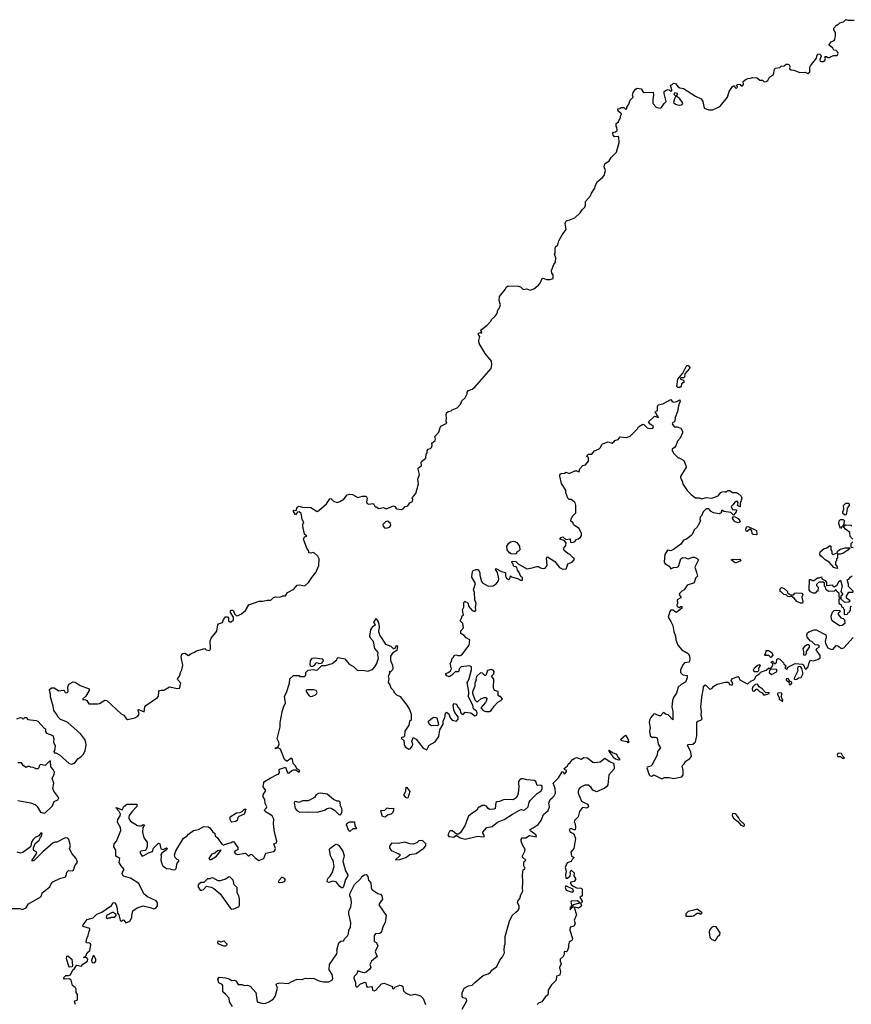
# Model space of a CAD drawing. Extents: x 2219101 to 2444320, y 201258 to 358766.
# Tile 257 of 349: x 2393365 to 2402534, y 230718 to 241568. Entities that reach past the tile are written whole.
import ezdxf

# ---------------------------------------------------------------- set-up
doc = ezdxf.new("R2010")
doc.units = 0

msp = doc.modelspace()

# ---------------------------------------------------------------- linework, layer by layer
at = {"layer": '0CON10XD'}
for points in [[(2397697, 236303), (2397732, 236348), (2397761, 236455), (2397754, 236505), (2397772, 236555), (2397757, 236613), (2397760, 236625), (2397796, 236654), (2397792, 236688), (2397798, 236702), (2397842, 236735), (2397848, 236782), (2397858, 236795), (2397858, 236815), (2397868, 236835), (2397895, 236842), (2397907, 236853), (2397912, 236875), (2397908, 236902), (2397945, 236930), (2397950, 236945), (2397942, 236975), (2397987, 237023), (2398000, 237075), (2398015, 237092), (2398075, 237120), (2398067, 237145), (2398072, 237175), (2398067, 237215), (2398070, 237235), (2398088, 237252), (2398122, 237258), (2398135, 237270), (2398188, 237292), (2398225, 237330), (2398241, 237369), (2398275, 237400), (2398298, 237445), (2398300, 237465), (2398315, 237480), (2398355, 237497), (2398385, 237519), (2398563, 237725), (2398570, 237765), (2398566, 237805), (2398499, 237889), (2398431, 238001), (2398426, 238034), (2398438, 238078), (2398422, 238095), (2398423, 238115), (2398445, 238120), (2398458, 238112), (2398460, 238125), (2398451, 238141), (2398457, 238155), (2398519, 238201), (2398558, 238245), (2398568, 238265), (2398605, 238298), (2398621, 238319), (2398632, 238345), (2398635, 238370), (2398652, 238385), (2398668, 238425), (2398650, 238475), (2398655, 238518), (2398716, 238594), (2398734, 238625), (2398752, 238635), (2398865, 238630), (2398885, 238624), (2398915, 238596), (2398955, 238601), (2398995, 238588), (2399035, 238602), (2399086, 238644), (2399104, 238666), (2399125, 238717), (2399135, 238719), (2399175, 238704), (2399215, 238703), (2399246, 238714), (2399247, 238755), (2399234, 238774), (2399228, 238805), (2399255, 238870), (2399273, 238895), (2399278, 238945), (2399262, 238985), (2399268, 238995), (2399268, 239045), (2399273, 239065), (2399300, 239085), (2399310, 239130), (2399345, 239198), (2399367, 239225), (2399389, 239255), (2399381, 239321), (2399387, 239343), (2399396, 239354), (2399429, 239361), (2399485, 239386), (2399545, 239440), (2399566, 239474), (2399595, 239502), (2399602, 239525), (2399604, 239566), (2399660, 239625), (2399670, 239655), (2399705, 239710), (2399714, 239745), (2399736, 239785), (2399786, 239824), (2399808, 239852), (2399824, 239905), (2399811, 239945), (2399815, 239978), (2399866, 240014), (2399885, 240050), (2399944, 240106), (2399973, 240215), (2399972, 240272), (2399965, 240280), (2399923, 240275), (2399909, 240295), (2399904, 240316), (2399913, 240327), (2399935, 240330), (2399952, 240348), (2399950, 240385), (2399940, 240395), (2399942, 240425), (2399968, 240442), (2399982, 240478), (2399990, 240485), (2399990, 240505), (2400000, 240525), (2400000, 240535), (2399985, 240540), (2399965, 240560), (2399960, 240585), (2399985, 240590), (2399995, 240600), (2400025, 240600), (2400045, 240580), (2400060, 240585), (2400060, 240605), (2400080, 240635), (2400095, 240680), (2400130, 240715), (2400122, 240735), (2400128, 240765), (2400155, 240802), (2400173, 240813), (2400216, 240806), (2400244, 240764), (2400348, 240768), (2400354, 240735), (2400344, 240684), (2400347, 240645), (2400382, 240602), (2400426, 240594), (2400440, 240600), (2400470, 240645), (2400492, 240665), (2400470, 240755), (2400472, 240775), (2400484, 240786), (2400515, 240797), (2400526, 240796), (2400545, 240780), (2400555, 240782), (2400556, 240795), (2400540, 240845), (2400558, 240852), (2400573, 240867), (2400595, 240866), (2400625, 240828), (2400645, 240818), (2400685, 240810), (2400816, 240726), (2400877, 240697), (2400896, 240665), (2400912, 240592), (2400964, 240574), (2400985, 240574), (2401005, 240576), (2401068, 240602), (2401092, 240618), (2401168, 240712), (2401189, 240775), (2401225, 240832), (2401235, 240840), (2401248, 240838), (2401250, 240825), (2401265, 240810), (2401278, 240825), (2401270, 240845), (2401278, 240852), (2401305, 240857), (2401319, 240839), (2401335, 240840), (2401344, 240855), (2401343, 240885), (2401362, 240905), (2401395, 240920), (2401423, 240923), (2401445, 240932), (2401495, 240928), (2401525, 240900), (2401555, 240900), (2401574, 240884), (2401595, 240887), (2401613, 240897), (2401632, 240935), (2401676, 240965), (2401688, 241022), (2401700, 241035), (2401745, 241040), (2401760, 241055), (2401795, 241060), (2401815, 241078), (2401835, 241078), (2401849, 241069), (2401858, 241055), (2401853, 241025), (2401870, 241015), (2401902, 241012), (2401965, 240984), (2402025, 240988), (2402055, 240973), (2402076, 240994), (2402078, 241045), (2402085, 241060), (2402150, 241145), (2402153, 241167), (2402165, 241190), (2402187, 241187), (2402197, 241177), (2402200, 241165), (2402186, 241125), (2402192, 241112), (2402206, 241106), (2402225, 241107), (2402243, 241117), (2402249, 241139), (2402242, 241158), (2402248, 241162), (2402262, 241162), (2402275, 241150), (2402295, 241150), (2402305, 241160), (2402338, 241172), (2402377, 241173), (2402388, 241195), (2402380, 241215), (2402367, 241227), (2402342, 241232), (2402330, 241255), (2402290, 241285), (2402290, 241295), (2402310, 241315), (2402310, 241325), (2402345, 241340), (2402352, 241348), (2402360, 241395), (2402358, 241425), (2402342, 241455), (2402342, 241475), (2402375, 241510), (2402385, 241510), (2402408, 241532), (2402447, 241543), (2402475, 241568), (2402495, 241562), (2402565, 241563)], [(2400645, 240626), (2400665, 240631), (2400676, 240645), (2400673, 240655), (2400645, 240694), (2400607, 240725), (2400617, 240745), (2400616, 240755), (2400587, 240763), (2400581, 240755), (2400582, 240745), (2400600, 240725), (2400584, 240695), (2400572, 240655), (2400595, 240637), (2400619, 240629), (2400645, 240626)], [(2400623, 237513), (2400611, 237525), (2400622, 237605), (2400677, 237673), (2400714, 237745), (2400725, 237758), (2400735, 237758), (2400752, 237735), (2400750, 237725), (2400700, 237665), (2400695, 237630), (2400685, 237620), (2400655, 237620), (2400650, 237615), (2400650, 237605), (2400678, 237598), (2400688, 237588), (2400690, 237575), (2400662, 237555), (2400657, 237525), (2400645, 237514), (2400623, 237513)], [(2396510, 234335), (2396520, 234345), (2396520, 234375), (2396545, 234400), (2396605, 234408), (2396635, 234400), (2396647, 234403), (2396695, 234450), (2396735, 234452), (2396810, 234475), (2396860, 234515), (2396865, 234530), (2396875, 234538), (2396951, 234525), (2396996, 234465), (2397045, 234440), (2397085, 234400), (2397165, 234398), (2397205, 234388), (2397255, 234409), (2397281, 234435), (2397304, 234475), (2397321, 234535), (2397315, 234565), (2397317, 234595), (2397279, 234639), (2397267, 234715), (2397233, 234753), (2397226, 234775), (2397238, 234845), (2397260, 234880), (2397288, 234902), (2397271, 234925), (2397295, 234970), (2397320, 234925), (2397327, 234873), (2397322, 234825), (2397335, 234782), (2397397, 234687), (2397458, 234665), (2397485, 234636), (2397506, 234644), (2397515, 234667), (2397525, 234672), (2397529, 234665), (2397523, 234615), (2397475, 234589), (2397455, 234555), (2397454, 234505), (2397474, 234456), (2397478, 234415), (2397475, 234402), (2397455, 234380), (2397440, 234385), (2397447, 234367), (2397426, 234335), (2397434, 234304), (2397427, 234265), (2397447, 234237), (2397456, 234205), (2397486, 234175), (2397495, 234154), (2397518, 234128), (2397560, 234110), (2397635, 234013), (2397664, 233965), (2397680, 233915), (2397682, 233848), (2397664, 233835), (2397656, 233795), (2397613, 233727), (2397606, 233674), (2397595, 233661), (2397575, 233657), (2397575, 233645), (2397600, 233630), (2397605, 233580), (2397614, 233555), (2397655, 233530), (2397672, 233535), (2397697, 233565), (2397700, 233585), (2397690, 233615), (2397702, 233658), (2397738, 233638), (2397815, 233539), (2397855, 233522), (2397878, 233572), (2397945, 233611), (2397985, 233669), (2397998, 233742), (2398034, 233805), (2398035, 233840), (2398052, 233875), (2398060, 233925), (2398072, 233938), (2398095, 233920), (2398110, 233875), (2398135, 233849), (2398182, 233838), (2398201, 233859), (2398199, 233885), (2398164, 233935), (2398153, 233963), (2398143, 234015), (2398155, 234032), (2398182, 234025), (2398194, 233994), (2398222, 233962), (2398224, 233935), (2398235, 233918), (2398255, 233912), (2398275, 233938), (2398339, 233929), (2398385, 233897), (2398407, 233905), (2398410, 233925), (2398404, 233944), (2398368, 233975), (2398362, 234015), (2398310, 234115), (2398318, 234135), (2398318, 234165), (2398300, 234265), (2398318, 234292), (2398347, 234405), (2398347, 234437), (2398325, 234448), (2398233, 234437), (2398212, 234415), (2398205, 234380), (2398168, 234382), (2398130, 234345), (2398102, 234328), (2398075, 234338), (2398062, 234355), (2398062, 234365), (2398095, 234378), (2398116, 234394), (2398127, 234413), (2398110, 234475), (2398130, 234505), (2398130, 234525), (2398148, 234542), (2398155, 234560), (2398175, 234570), (2398201, 234561), (2398225, 234560), (2398240, 234570), (2398320, 234675), (2398328, 234735), (2398287, 234755), (2398265, 234783), (2398230, 234805), (2398228, 234815), (2398230, 234835), (2398260, 234865), (2398250, 234915), (2398222, 234945), (2398237, 234973), (2398242, 234998), (2398260, 235005), (2398248, 235065), (2398262, 235095), (2398263, 235147), (2398275, 235160), (2398282, 235152), (2398295, 235150), (2398310, 235135), (2398312, 235105), (2398355, 235058), (2398385, 235048), (2398395, 235060), (2398391, 235095), (2398399, 235135), (2398383, 235175), (2398381, 235255), (2398367, 235285), (2398390, 235355), (2398352, 235425), (2398353, 235465), (2398362, 235495), (2398395, 235511), (2398419, 235509), (2398438, 235475), (2398439, 235445), (2398456, 235376), (2398472, 235358), (2398535, 235326), (2398585, 235330), (2398620, 235350), (2398646, 235384), (2398648, 235405), (2398633, 235475), (2398620, 235500), (2398610, 235505), (2398615, 235520), (2398678, 235488), (2398720, 235475), (2398722, 235435), (2398732, 235415), (2398755, 235398), (2398768, 235405), (2398775, 235440), (2398788, 235428), (2398855, 235410), (2398885, 235390), (2398905, 235390), (2398910, 235395), (2398908, 235418), (2398892, 235432), (2398870, 235485), (2398852, 235502), (2398845, 235530), (2398835, 235540), (2398813, 235543), (2398802, 235575), (2398792, 235585), (2398790, 235595), (2398795, 235600), (2398837, 235597), (2398862, 235572), (2398957, 235517), (2399015, 235526), (2399065, 235544), (2399085, 235541), (2399106, 235526), (2399135, 235520), (2399160, 235525), (2399182, 235555), (2399173, 235637), (2399185, 235648), (2399266, 235596), (2399315, 235532), (2399355, 235514), (2399390, 235515), (2399403, 235545), (2399407, 235573), (2399455, 235590), (2399480, 235615), (2399480, 235635), (2399462, 235642), (2399430, 235675), (2399407, 235687), (2399370, 235720), (2399362, 235732), (2399364, 235745), (2399386, 235774), (2399392, 235802), (2399369, 235829), (2399322, 235842), (2399335, 235860), (2399355, 235868), (2399388, 235838), (2399435, 235848), (2399439, 235809), (2399465, 235806), (2399485, 235817), (2399505, 235841), (2399524, 235846), (2399548, 235865), (2399559, 235885), (2399560, 235905), (2399535, 235962), (2399482, 235995), (2399472, 236005), (2399465, 236030), (2399455, 236030), (2399441, 236041), (2399445, 236068), (2399465, 236100), (2399497, 236133), (2399498, 236215), (2399490, 236245), (2399480, 236255), (2399445, 236280), (2399425, 236282), (2399410, 236295), (2399388, 236355), (2399387, 236385), (2399338, 236458), (2399319, 236539), (2399322, 236555), (2399334, 236566), (2399371, 236569), (2399390, 236580), (2399425, 236568), (2399485, 236597), (2399505, 236597), (2399528, 236588), (2399535, 236580), (2399532, 236592), (2399540, 236620), (2399573, 236657), (2399605, 236662), (2399636, 236704), (2399638, 236738), (2399618, 236755), (2399625, 236772), (2399635, 236780), (2399675, 236780), (2399702, 236815), (2399755, 236838), (2399768, 236852), (2399783, 236887), (2399792, 236895), (2399855, 236916), (2399897, 236903), (2399919, 236921), (2399928, 236932), (2399965, 236942), (2399985, 236970), (2400055, 236963), (2400095, 236977), (2400175, 237060), (2400188, 237082), (2400235, 237110), (2400245, 237108), (2400285, 237072), (2400315, 237062), (2400345, 237066), (2400354, 237085), (2400312, 237115), (2400298, 237135), (2400355, 237193), (2400365, 237197), (2400410, 237185), (2400372, 237245), (2400398, 237262), (2400396, 237305), (2400405, 237323), (2400455, 237333), (2400545, 237382), (2400560, 237360), (2400575, 237354), (2400611, 237359), (2400645, 237380), (2400648, 237365), (2400627, 237313), (2400619, 237251), (2400593, 237185), (2400590, 237145), (2400578, 237132), (2400565, 237130), (2400560, 237115), (2400582, 237082), (2400615, 237082), (2400656, 237066), (2400672, 237035), (2400673, 237015), (2400647, 236955), (2400618, 236925), (2400599, 236871), (2400586, 236854), (2400560, 236835), (2400560, 236815), (2400570, 236805), (2400570, 236795), (2400625, 236740), (2400635, 236740), (2400689, 236709), (2400708, 236655), (2400712, 236635), (2400652, 236535), (2400650, 236520), (2400666, 236495), (2400682, 236445), (2400725, 236381), (2400769, 236335), (2400815, 236300), (2400855, 236298), (2400885, 236287), (2400935, 236301), (2400995, 236294), (2401065, 236322), (2401095, 236357), (2401112, 236365), (2401145, 236370), (2401155, 236360), (2401172, 236378), (2401195, 236378), (2401225, 236358), (2401265, 236358), (2401285, 236348), (2401318, 236318), (2401326, 236296), (2401308, 236235), (2401310, 236205), (2401305, 236200), (2401280, 236215), (2401288, 236245), (2401275, 236261), (2401253, 236255), (2401229, 236221), (2401210, 236205), (2401225, 236170), (2401243, 236167), (2401255, 236172), (2401267, 236167), (2401266, 236144), (2401235, 236108), (2401205, 236136), (2401128, 236148), (2401115, 236160), (2401102, 236158), (2401100, 236135), (2401077, 236123), (2401015, 236134), (2400990, 236150), (2400965, 236178), (2400935, 236178), (2400902, 236145), (2400881, 236099), (2400867, 236085), (2400863, 236057), (2400870, 236045), (2400845, 235998), (2400836, 235974), (2400803, 235945), (2400779, 235895), (2400767, 235883), (2400717, 235843), (2400685, 235831), (2400655, 235790), (2400575, 235730), (2400545, 235716), (2400508, 235722), (2400479, 235675), (2400469, 235595), (2400479, 235575), (2400526, 235545), (2400545, 235516), (2400575, 235531), (2400615, 235534), (2400628, 235542), (2400654, 235626), (2400675, 235641), (2400705, 235638), (2400735, 235625), (2400785, 235646), (2400805, 235646), (2400835, 235632), (2400848, 235615), (2400808, 235535), (2400829, 235479), (2400837, 235435), (2400817, 235413), (2400806, 235374), (2400795, 235360), (2400724, 235335), (2400693, 235285), (2400665, 235269), (2400640, 235245), (2400637, 235235), (2400654, 235205), (2400653, 235197), (2400613, 235175), (2400616, 235136)], [(2393335, 233862), (2393375, 233878), (2393390, 233875), (2393405, 233860), (2393423, 233877), (2393435, 233878), (2393455, 233858), (2393546, 233846), (2393565, 233838), (2393635, 233760), (2393650, 233755), (2393650, 233725), (2393660, 233705), (2393729, 233679), (2393742, 233645), (2393738, 233605), (2393758, 233565), (2393750, 233515), (2393743, 233505), (2393745, 233490), (2393765, 233490), (2393805, 233467), (2393911, 233371), (2393935, 233365), (2393958, 233372), (2393977, 233383), (2394005, 233424), (2394042, 233448), (2394067, 233473), (2394086, 233515), (2394098, 233575), (2394095, 233602), (2394084, 233635), (2394040, 233695), (2393895, 233822), (2393875, 233836), (2393816, 233856), (2393787, 233887), (2393775, 233912), (2393741, 233955), (2393734, 234004), (2393704, 234105), (2393706, 234135), (2393692, 234175), (2393694, 234186), (2393715, 234204), (2393746, 234206), (2393795, 234174), (2393845, 234181), (2393856, 234176), (2393866, 234155), (2393885, 234151), (2393898, 234165), (2393897, 234213), (2393903, 234235), (2393915, 234250), (2393955, 234270), (2393975, 234268), (2394032, 234232), (2394130, 234195), (2394131, 234175), (2394093, 234115), (2394060, 234085), (2394063, 234073), (2394085, 234078), (2394105, 234066), (2394128, 234028), (2394225, 234029), (2394245, 234034), (2394305, 234070), (2394325, 234067), (2394485, 233919), (2394515, 233904), (2394538, 233868), (2394555, 233857), (2394634, 233876), (2394668, 233892), (2394682, 233915), (2394670, 233955), (2394673, 233967), (2394713, 233953), (2394738, 233942), (2394744, 233995), (2394755, 234010), (2394885, 234097), (2394896, 234115), (2394898, 234165), (2394907, 234175), (2394925, 234181), (2394955, 234179), (2395015, 234218), (2395105, 234199), (2395128, 234202), (2395140, 234255), (2395108, 234295), (2395106, 234305), (2395126, 234335), (2395137, 234375), (2395154, 234405), (2395164, 234455), (2395146, 234545), (2395153, 234575), (2395165, 234584), (2395185, 234587), (2395225, 234560), (2395255, 234584), (2395285, 234594), (2395315, 234613), (2395405, 234640), (2395420, 234625), (2395454, 234616), (2395460, 234620), (2395469, 234635), (2395466, 234724), (2395477, 234753), (2395540, 234830), (2395549, 234901), (2395558, 234912), (2395602, 234925), (2395612, 234958), (2395634, 234986), (2395655, 234987), (2395668, 234972), (2395669, 234945), (2395682, 234932), (2395697, 234933), (2395721, 234955), (2395722, 234985), (2395690, 235035), (2395690, 235055), (2395698, 235062), (2395715, 235062), (2395722, 235055), (2395735, 235020), (2395755, 235000), (2395775, 235002), (2395811, 235019), (2395855, 235057), (2395890, 235120), (2396005, 235161), (2396045, 235159), (2396095, 235173), (2396135, 235171), (2396165, 235201), (2396185, 235209), (2396235, 235204), (2396265, 235220), (2396295, 235220), (2396318, 235255), (2396388, 235292), (2396425, 235336), (2396445, 235342), (2396509, 235331), (2396548, 235365), (2396585, 235422), (2396631, 235475), (2396663, 235555), (2396667, 235625), (2396652, 235655), (2396615, 235688), (2396595, 235698), (2396575, 235690), (2396553, 235693), (2396552, 235712), (2396532, 235745), (2396496, 235845), (2396505, 235870), (2396530, 235875), (2396505, 235900), (2396486, 235985), (2396488, 236012), (2396498, 236025), (2396478, 236065), (2396469, 236125), (2396445, 236143), (2396428, 236142), (2396405, 236110), (2396380, 236155), (2396388, 236162), (2396415, 236160), (2396426, 236195), (2396445, 236206), (2396485, 236196), (2396574, 236194), (2396645, 236150), (2396665, 236160), (2396747, 236233), (2396785, 236289), (2396795, 236290), (2396825, 236263), (2396865, 236248), (2396895, 236258), (2396938, 236285), (2396975, 236332), (2397005, 236340), (2397035, 236334), (2397095, 236303), (2397145, 236317), (2397185, 236316), (2397196, 236296), (2397187, 236255), (2397196, 236235), (2397215, 236228), (2397257, 236237), (2397269, 236229), (2397285, 236200), (2397295, 236200), (2397325, 236180), (2397375, 236192), (2397405, 236178), (2397485, 236212), (2397503, 236203), (2397515, 236182), (2397525, 236178), (2397575, 236172), (2397595, 236180), (2397615, 236204), (2397645, 236210), (2397665, 236243), (2397695, 236260), (2397698, 236285), (2397692, 236295), (2397697, 236303)], [(2402465, 236108), (2402440, 236125), (2402440, 236145), (2402452, 236175), (2402448, 236215), (2402475, 236240), (2402505, 236240), (2402510, 236215), (2402490, 236185), (2402482, 236125), (2402475, 236110), (2402465, 236108)], [(2401285, 236023), (2401255, 236036), (2401229, 236065), (2401223, 236075), (2401235, 236093), (2401255, 236090), (2401285, 236070), (2401306, 236046), (2401308, 236035), (2401285, 236023)], [(2397405, 235964), (2397444, 235976), (2397456, 235995), (2397453, 236015), (2397425, 236042), (2397400, 236035), (2397370, 236005), (2397372, 235985), (2397389, 235969), (2397405, 235964)], [(2401485, 235890), (2401451, 235895), (2401442, 235905), (2401436, 235936), (2401415, 235952), (2401385, 235928), (2401375, 235930), (2401371, 235955), (2401378, 235975), (2401387, 235983), (2401405, 235980), (2401488, 235938), (2401494, 235896), (2401485, 235890)], [(2402415, 235960), (2402398, 236015), (2402402, 236045), (2402415, 236060), (2402445, 236060), (2402460, 236045), (2402450, 236025), (2402450, 236005), (2402415, 235960)], [(2402550, 235845), (2402523, 235873), (2402518, 235918), (2402470, 235955), (2402450, 235975), (2402450, 235985), (2402475, 236000), (2402527, 235997), (2402537, 235987)], [(2398835, 235680), (2398785, 235682), (2398764, 235694), (2398740, 235725), (2398737, 235765), (2398755, 235796), (2398778, 235815), (2398805, 235820), (2398825, 235816), (2398846, 235805), (2398875, 235768), (2398880, 235725), (2398865, 235710), (2398850, 235705), (2398835, 235680)], [(2402375, 235520), (2402341, 235531), (2402290, 235590), (2402245, 235617), (2402216, 235646), (2402197, 235657), (2402187, 235675), (2402190, 235705), (2402235, 235740), (2402265, 235748), (2402295, 235770), (2402305, 235770), (2402310, 235765), (2402310, 235725), (2402318, 235712), (2402320, 235685), (2402335, 235670), (2402342, 235678), (2402378, 235692), (2402387, 235715), (2402415, 235733), (2402465, 235747), (2402518, 235748), (2402496, 235724), (2402440, 235685), (2402415, 235678), (2402382, 235678), (2402380, 235635), (2402372, 235628), (2402370, 235605), (2402360, 235595), (2402360, 235565), (2402377, 235537), (2402380, 235525), (2402375, 235520)], [(2402555, 235748), (2402532, 235752), (2402532, 235795), (2402550, 235815)], [(2401265, 235581), (2401252, 235582), (2401210, 235615), (2401227, 235623), (2401265, 235619), (2401305, 235622), (2401316, 235604), (2401265, 235581)], [(2402560, 235265), (2402502, 235322), (2402503, 235347), (2402488, 235395), (2402506, 235404), (2402521, 235425), (2402542, 235438)], [(2402535, 235100), (2402522, 235098), (2402520, 235055), (2402512, 235048), (2402508, 235032), (2402492, 235028), (2402488, 235012), (2402465, 235010), (2402460, 235015), (2402460, 235065), (2402452, 235072), (2402448, 235088), (2402432, 235092), (2402428, 235108), (2402400, 235135), (2402402, 235185), (2402410, 235195), (2402400, 235205), (2402400, 235245), (2402372, 235272), (2402365, 235288), (2402345, 235270), (2402285, 235268), (2402267, 235277), (2402253, 235293), (2402250, 235315), (2402240, 235325), (2402238, 235358), (2402225, 235370), (2402175, 235370), (2402150, 235345), (2402152, 235332), (2402170, 235315), (2402165, 235270), (2402155, 235270), (2402135, 235250), (2402115, 235250), (2402085, 235262), (2402068, 235285), (2402072, 235398), (2402085, 235400), (2402108, 235388), (2402122, 235388), (2402163, 235417), (2402182, 235418), (2402205, 235430), (2402210, 235405), (2402245, 235388), (2402260, 235365), (2402262, 235332), (2402325, 235340), (2402330, 235325), (2402345, 235320), (2402365, 235328), (2402382, 235345), (2402395, 235378), (2402415, 235390), (2402432, 235325), (2402420, 235265), (2402440, 235235), (2402420, 235215), (2402420, 235185), (2402458, 235148), (2402508, 235152), (2402520, 235165), (2402482, 235192), (2402480, 235215), (2402505, 235260), (2402555, 235260)], [(2401995, 235140), (2401975, 235140), (2401935, 235158), (2401903, 235193), (2401875, 235210), (2401848, 235208), (2401833, 235213), (2401815, 235230), (2401790, 235235), (2401765, 235260), (2401750, 235265), (2401750, 235295), (2401765, 235310), (2401795, 235300), (2401830, 235265), (2401832, 235252), (2401865, 235230), (2401895, 235230), (2401913, 235247), (2401928, 235252), (2401987, 235247), (2401998, 235235), (2401988, 235205), (2401998, 235155), (2401995, 235140)], [(2400616, 235136), (2400609, 235115), (2400613, 235103), (2400635, 235090), (2400655, 235103), (2400665, 235100), (2400665, 235082), (2400605, 235037), (2400595, 235039), (2400571, 235061), (2400545, 235060), (2400534, 235045), (2400514, 234984), (2400546, 234935), (2400565, 234892), (2400579, 234825), (2400596, 234775), (2400599, 234735), (2400621, 234675), (2400664, 234624), (2400734, 234584), (2400749, 234559), (2400754, 234516), (2400745, 234488), (2400695, 234482), (2400675, 234460), (2400650, 234405), (2400650, 234375), (2400675, 234350), (2400725, 234340), (2400726, 234314), (2400705, 234268), (2400658, 234242), (2400626, 234214), (2400608, 234145), (2400575, 234100), (2400564, 234065), (2400557, 233995), (2400566, 233944), (2400568, 233852), (2400516, 233906), (2400493, 233913), (2400465, 233932), (2400432, 233898), (2400415, 233898), (2400375, 233916), (2400355, 233918), (2400322, 233878), (2400310, 233850), (2400306, 233825), (2400316, 233766), (2400308, 233728), (2400318, 233675), (2400335, 233660), (2400373, 233663), (2400393, 233653), (2400403, 233583), (2400430, 233545), (2400398, 233505), (2400392, 233465), (2400336, 233354), (2400325, 233343), (2400285, 233332), (2400280, 233325), (2400307, 233245), (2400315, 233237), (2400335, 233233), (2400355, 233248), (2400445, 233204), (2400475, 233218), (2400525, 233217), (2400575, 233208), (2400665, 233223), (2400679, 233245), (2400680, 233295), (2400670, 233345), (2400693, 233367), (2400711, 233399), (2400752, 233425), (2400772, 233448), (2400763, 233495), (2400728, 233572), (2400735, 233580), (2400787, 233583), (2400815, 233610), (2400830, 233675), (2400830, 233825), (2400842, 233838), (2400875, 233850), (2400888, 233865), (2400877, 233905), (2400881, 233945), (2400876, 233996), (2400888, 234132), (2400902, 234175), (2400904, 234216), (2400923, 234237), (2400935, 234232), (2400975, 234192), (2400995, 234198), (2401020, 234225), (2401055, 234247), (2401144, 234266), (2401179, 234269), (2401192, 234242), (2401216, 234234), (2401225, 234240), (2401227, 234255), (2401208, 234285), (2401212, 234295), (2401225, 234308), (2401285, 234329), (2401294, 234324), (2401305, 234294), (2401385, 234249), (2401395, 234251), (2401425, 234280), (2401460, 234295), (2401470, 234305), (2401480, 234335), (2401525, 234362), (2401533, 234377), (2401595, 234400), (2401623, 234427), (2401635, 234420), (2401655, 234430), (2401670, 234455), (2401668, 234468), (2401652, 234485), (2401655, 234490), (2401665, 234500), (2401678, 234488), (2401682, 234472), (2401698, 234472), (2401710, 234485), (2401713, 234517), (2401725, 234528), (2401745, 234522), (2401785, 234480), (2401790, 234465), (2401808, 234455), (2401810, 234435), (2401802, 234425), (2401815, 234410), (2401830, 234415), (2401832, 234428), (2401843, 234437), (2401915, 234472), (2401997, 234467), (2402008, 234458), (2402022, 234422), (2402035, 234410), (2402060, 234435), (2402070, 234485), (2402085, 234510), (2402115, 234502), (2402165, 234518), (2402190, 234535), (2402190, 234560), (2402148, 234625), (2402155, 234640), (2402180, 234655), (2402178, 234668), (2402170, 234675), (2402135, 234680), (2402100, 234715), (2402085, 234720), (2402046, 234765), (2402042, 234785), (2402050, 234810), (2402067, 234823), (2402125, 234846), (2402146, 234846), (2402255, 234790), (2402256, 234766), (2402246, 234715), (2402249, 234695), (2402277, 234645), (2402315, 234627), (2402335, 234632), (2402368, 234672), (2402385, 234667), (2402425, 234638), (2402453, 234647), (2402555, 234760)], [(2402405, 234890), (2402324, 234945), (2402314, 234965), (2402312, 234995), (2402325, 235040), (2402344, 235056), (2402365, 235062), (2402408, 235058), (2402410, 235045), (2402390, 235025), (2402390, 235015), (2402420, 234975), (2402445, 234970), (2402460, 234955), (2402462, 234915), (2402435, 234892), (2402405, 234890)], [(2402025, 234560), (2402010, 234565), (2402010, 234605), (2402002, 234635), (2402025, 234668), (2402048, 234682), (2402062, 234682), (2402070, 234675), (2402068, 234655), (2402038, 234605), (2402037, 234583), (2402025, 234560)], [(2401645, 234540), (2401625, 234560), (2401585, 234560), (2401580, 234565), (2401580, 234575), (2401590, 234585), (2401595, 234618), (2401620, 234615), (2401659, 234595), (2401670, 234565), (2401645, 234540)], [(2396575, 234440), (2396568, 234455), (2396572, 234505), (2396595, 234532), (2396625, 234537), (2396675, 234530), (2396700, 234525), (2396710, 234515), (2396708, 234495), (2396688, 234472), (2396665, 234470), (2396657, 234477), (2396635, 234480), (2396622, 234468), (2396615, 234450), (2396595, 234442), (2396575, 234440)], [(2401505, 234382), (2401463, 234383), (2401457, 234405), (2401467, 234425), (2401495, 234452), (2401522, 234462), (2401530, 234455), (2401509, 234415), (2401512, 234395), (2401505, 234382)], [(2398545, 233943), (2398564, 233955), (2398596, 234004), (2398635, 234048), (2398670, 234065), (2398690, 234085), (2398665, 234110), (2398655, 234110), (2398642, 234122), (2398640, 234165), (2398600, 234175), (2398590, 234205), (2398592, 234302), (2398568, 234335), (2398591, 234359), (2398597, 234385), (2398585, 234400), (2398565, 234407), (2398524, 234396), (2398505, 234340), (2398495, 234340), (2398467, 234367), (2398445, 234372), (2398406, 234335), (2398394, 234306), (2398397, 234295), (2398384, 234256), (2398383, 234225), (2398357, 234163), (2398358, 234145), (2398384, 234074), (2398403, 234053), (2398417, 234053), (2398450, 234085), (2398485, 234098), (2398505, 234100), (2398515, 234090), (2398512, 234065), (2398502, 234045), (2398450, 233985), (2398475, 233955), (2398505, 233943), (2398545, 233943)], [(2401655, 234352), (2401710, 234380), (2401717, 234395), (2401709, 234409), (2401645, 234410), (2401632, 234398), (2401630, 234375), (2401655, 234352)], [(2401915, 234298), (2401935, 234302), (2401950, 234315), (2401980, 234320), (2402000, 234355), (2402000, 234375), (2401987, 234417), (2401977, 234437), (2401965, 234442), (2401943, 234437), (2401940, 234415), (2401946, 234394), (2401900, 234305), (2401915, 234298)], [(2393981, 230715), (2393968, 230745), (2393973, 230757), (2394000, 230765), (2394002, 230775), (2394002, 230825), (2393988, 230848), (2393988, 230885), (2393978, 230908), (2393965, 230910), (2393946, 230926), (2393932, 230985), (2393915, 230998), (2393858, 230995), (2393851, 231005), (2393852, 231015), (2393875, 231034), (2393905, 231034), (2393926, 231044), (2393951, 231099), (2393966, 231104), (2393987, 231143), (2393995, 231148), (2394045, 231139), (2394061, 231159), (2394114, 231195), (2394116, 231215), (2394105, 231230), (2394070, 231235), (2394093, 231247), (2394110, 231285), (2394139, 231311), (2394149, 231375), (2394146, 231385), (2394135, 231391), (2394105, 231394), (2394098, 231405), (2394105, 231445), (2394121, 231475), (2394130, 231525), (2394140, 231535), (2394140, 231555), (2394066, 231576), (2394060, 231585), (2394066, 231595), (2394109, 231651), (2394175, 231672), (2394215, 231710), (2394270, 231735), (2394365, 231800), (2394375, 231800), (2394395, 231840), (2394415, 231838), (2394429, 231815), (2394440, 231775), (2394442, 231722), (2394457, 231705), (2394473, 231645), (2394487, 231633), (2394505, 231650), (2394515, 231647), (2394535, 231617), (2394578, 231635), (2394600, 231675), (2394600, 231705), (2394607, 231713), (2394612, 231748), (2394659, 231781), (2394725, 231802), (2394805, 231786), (2394845, 231770), (2394865, 231778), (2394886, 231804), (2394884, 231835), (2394868, 231858), (2394774, 231904), (2394734, 231934), (2394680, 232050), (2394585, 232108), (2394509, 232129), (2394494, 232155), (2394497, 232175), (2394517, 232205), (2394483, 232243), (2394462, 232282), (2394469, 232325), (2394425, 232350), (2394424, 232415), (2394404, 232455), (2394406, 232485), (2394434, 232515), (2394482, 232635), (2394476, 232665), (2394444, 232725), (2394449, 232755), (2394473, 232795), (2394475, 232815), (2394461, 232841), (2394431, 232875), (2394430, 232885), (2394495, 232862), (2394513, 232897), (2394545, 232923), (2394655, 232922), (2394659, 232915), (2394654, 232895), (2394600, 232840), (2394572, 232798), (2394567, 232785), (2394570, 232765), (2394588, 232735), (2394665, 232690), (2394686, 232684), (2394704, 232686), (2394725, 232700), (2394740, 232695), (2394724, 232666), (2394718, 232615), (2394732, 232552), (2394771, 232505), (2394772, 232458), (2394760, 232425), (2394747, 232413), (2394702, 232405), (2394692, 232398), (2394693, 232385), (2394715, 232351), (2394735, 232357), (2394785, 232389), (2394829, 232401), (2394842, 232438), (2394895, 232492), (2394909, 232485), (2394920, 232430), (2394946, 232424), (2394985, 232444), (2394992, 232435), (2394989, 232425), (2394934, 232385), (2394921, 232365), (2394926, 232345), (2394921, 232305), (2394933, 232265), (2394945, 232243), (2394984, 232214), (2395025, 232212), (2395044, 232204), (2395075, 232200), (2395090, 232215), (2395100, 232275), (2395120, 232295), (2395118, 232308), (2395102, 232312), (2395080, 232335), (2395072, 232365), (2395085, 232410), (2395170, 232550), (2395208, 232572), (2395225, 232592), (2395280, 232635), (2395337, 232643), (2395395, 232677), (2395445, 232672), (2395463, 232663), (2395491, 232621), (2395515, 232600), (2395520, 232575), (2395545, 232552), (2395595, 232482), (2395615, 232470), (2395625, 232480), (2395695, 232500), (2395715, 232511), (2395725, 232510), (2395770, 232445), (2395771, 232419), (2395742, 232408), (2395731, 232395), (2395745, 232376), (2395765, 232370), (2395855, 232382), (2395885, 232353), (2395896, 232354), (2395915, 232372), (2395925, 232370), (2395961, 232331), (2396002, 232302), (2396057, 232323), (2396078, 232385), (2396165, 232402), (2396177, 232413), (2396184, 232435), (2396168, 232485), (2396195, 232499), (2396201, 232515), (2396175, 232615), (2396164, 232705), (2396167, 232757), (2396149, 232795), (2396083, 232835), (2396066, 232855), (2396067, 232865), (2396085, 232882), (2396089, 232895), (2396072, 232932), (2396069, 232975), (2396051, 233005), (2396048, 233025), (2396080, 233075), (2396051, 233115), (2396058, 233162), (2396066, 233174), (2396125, 233210), (2396205, 233252), (2396220, 233255), (2396229, 233271), (2396226, 233304), (2396231, 233309), (2396295, 233330), (2396318, 233268), (2396335, 233270), (2396364, 233296), (2396385, 233302), (2396410, 233300), (2396445, 233277), (2396451, 233285), (2396453, 233295), (2396421, 233311), (2396406, 233346), (2396381, 233371), (2396373, 233415), (2396366, 233426), (2396355, 233428), (2396315, 233397), (2396305, 233397), (2396286, 233416), (2396240, 233530), (2396215, 233544), (2396185, 233534), (2396184, 233544), (2396210, 233550), (2396225, 233585), (2396223, 233605), (2396205, 233645), (2396238, 233775), (2396236, 233825), (2396260, 233940), (2396277, 234003), (2396294, 234035), (2396286, 234115), (2396307, 234155), (2396340, 234255), (2396342, 234305), (2396385, 234340), (2396445, 234340), (2396455, 234330), (2396505, 234330), (2396510, 234335)], [(2401585, 234127), (2401595, 234133), (2401628, 234142), (2401630, 234155), (2401592, 234152), (2401553, 234195), (2401517, 234217), (2401500, 234245), (2401475, 234242), (2401448, 234215), (2401440, 234195), (2401445, 234172), (2401465, 234170), (2401485, 234190), (2401495, 234190), (2401522, 234165), (2401550, 234150), (2401565, 234130), (2401585, 234127)], [(2401865, 234240), (2401878, 234255), (2401878, 234268), (2401855, 234280), (2401838, 234308), (2401814, 234306), (2401815, 234288), (2401848, 234268), (2401844, 234255), (2401851, 234241), (2401865, 234240)], [(2396575, 234111), (2396595, 234114), (2396625, 234128), (2396639, 234141), (2396644, 234155), (2396635, 234177), (2396605, 234185), (2396537, 234183), (2396522, 234178), (2396524, 234164), (2396558, 234118), (2396575, 234111)], [(2401775, 234050), (2401780, 234075), (2401772, 234082), (2401760, 234115), (2401768, 234128), (2401768, 234148), (2401725, 234150), (2401720, 234135), (2401740, 234095), (2401740, 234075), (2401758, 234068), (2401775, 234050)], [(2397975, 233788), (2397945, 233792), (2397905, 233788), (2397886, 233796), (2397871, 233825), (2397872, 233838), (2397915, 233876), (2397935, 233883), (2397955, 233880), (2397964, 233874), (2397982, 233805), (2397975, 233788)], [(2400075, 233600), (2400065, 233610), (2400005, 233620), (2399992, 233635), (2399998, 233645), (2400045, 233682), (2400070, 233645), (2400080, 233605), (2400075, 233600)], [(2399975, 233408), (2399935, 233420), (2399914, 233434), (2399860, 233515), (2399865, 233518), (2399901, 233491), (2399945, 233475), (2399961, 233441), (2399982, 233415), (2399975, 233408)], [(2402455, 233430), (2402460, 233435), (2402441, 233451), (2402425, 233482), (2402395, 233487), (2402385, 233480), (2402378, 233465), (2402385, 233448), (2402415, 233448), (2402435, 233432), (2402455, 233430)], [(2393345, 232964), (2393485, 232938), (2393535, 232919), (2393556, 232896), (2393595, 232836), (2393635, 232823), (2393650, 232830), (2393710, 232885), (2393726, 232905), (2393745, 232953), (2393785, 232970), (2393795, 232995), (2393743, 233065), (2393731, 233095), (2393742, 233155), (2393722, 233208), (2393747, 233255), (2393750, 233275), (2393736, 233306), (2393709, 233335), (2393705, 233400), (2393690, 233395), (2393645, 233350), (2393595, 233360), (2393580, 233345), (2393578, 233325), (2393565, 233312), (2393545, 233312), (2393515, 233328), (2393485, 233330), (2393475, 233340), (2393455, 233340), (2393435, 233328), (2393408, 233345), (2393385, 233380), (2393345, 233380)], [(2398242, 230665), (2398294, 230755), (2398292, 230775), (2398285, 230782), (2398255, 230790), (2398243, 230805), (2398242, 230845), (2398265, 230896), (2398315, 230922), (2398355, 230929), (2398382, 230958), (2398475, 231035), (2398529, 231055), (2398555, 231072), (2398571, 231095), (2398625, 231136), (2398659, 231205), (2398689, 231241), (2398710, 231285), (2398707, 231315), (2398711, 231365), (2398718, 231385), (2398719, 231465), (2398765, 231635), (2398794, 231695), (2398835, 231734), (2398861, 231755), (2398872, 231775), (2398871, 231805), (2398852, 231838), (2398857, 231855), (2398881, 231885), (2398891, 231925), (2398912, 231965), (2398908, 231995), (2398914, 232064), (2398908, 232145), (2398915, 232199), (2398938, 232215), (2398925, 232245), (2398923, 232275), (2398929, 232291), (2398944, 232305), (2398914, 232334), (2398908, 232355), (2398934, 232405), (2398938, 232425), (2398907, 232475), (2398893, 232515), (2398894, 232536), (2398905, 232553), (2398945, 232554), (2398985, 232579), (2399059, 232565), (2399063, 232575), (2399056, 232585), (2398999, 232625), (2398992, 232635), (2398994, 232645), (2399028, 232662), (2399080, 232700), (2399115, 232745), (2399142, 232808), (2399191, 232855), (2399207, 232895), (2399198, 232935), (2399214, 232975), (2399237, 232995), (2399258, 233015), (2399272, 233045), (2399268, 233095), (2399246, 233155), (2399306, 233214), (2399345, 233279), (2399355, 233282), (2399365, 233261), (2399375, 233256), (2399395, 233285), (2399393, 233295), (2399373, 233305), (2399370, 233315), (2399405, 233345), (2399411, 233365), (2399436, 233384), (2399455, 233413), (2399485, 233432), (2399506, 233436), (2399555, 233418), (2399584, 233436), (2399625, 233434), (2399684, 233385), (2399705, 233382), (2399765, 233390), (2399815, 233430), (2399875, 233389), (2399907, 233377), (2399917, 233365), (2399919, 233311), (2399862, 233245), (2399848, 233135), (2399835, 233115), (2399810, 233095), (2399725, 233058), (2399685, 233077), (2399665, 233106), (2399635, 233134), (2399595, 233134), (2399565, 233119), (2399544, 233106), (2399531, 233089), (2399521, 233065), (2399523, 233045), (2399558, 232958), (2399624, 232925), (2399634, 232914), (2399636, 232895), (2399619, 232880), (2399572, 232888), (2399539, 232841), (2399523, 232785), (2399482, 232745), (2399478, 232728), (2399489, 232705), (2399494, 232665), (2399488, 232642), (2399475, 232639), (2399445, 232657), (2399424, 232645), (2399434, 232614), (2399465, 232605), (2399475, 232596), (2399493, 232545), (2399476, 232435), (2399441, 232395), (2399449, 232349), (2399480, 232335), (2399456, 232314), (2399445, 232290), (2399402, 232278), (2399378, 232225), (2399391, 232185), (2399384, 232145), (2399388, 232108), (2399405, 232108), (2399434, 232135), (2399439, 232155), (2399436, 232175), (2399445, 232198), (2399478, 232165), (2399473, 232135), (2399492, 232105), (2399493, 232095), (2399478, 232072), (2399441, 232065), (2399435, 232055), (2399445, 232040), (2399469, 232019), (2399505, 232001), (2399555, 231998), (2399566, 231985), (2399568, 231915), (2399542, 231895), (2399568, 231855), (2399565, 231843), (2399550, 231835), (2399558, 231805), (2399548, 231792), (2399525, 231779), (2399485, 231789), (2399480, 231785), (2399504, 231705), (2399479, 231645), (2399488, 231605), (2399475, 231580), (2399435, 231569), (2399430, 231535), (2399459, 231445), (2399458, 231425), (2399425, 231402), (2399417, 231375), (2399417, 231345), (2399400, 231305), (2399395, 231298), (2399375, 231300), (2399367, 231295), (2399367, 231267), (2399359, 231245), (2399325, 231215), (2399324, 231195), (2399336, 231165), (2399315, 231125), (2399326, 231075), (2399322, 231045), (2399315, 231036), (2399282, 231028), (2399280, 230985), (2399227, 230933), (2399193, 230875), (2399193, 230847), (2399187, 230823), (2399159, 230795), (2399122, 230745), (2399085, 230730), (2399071, 230715)], [(2398275, 232539), (2398305, 232544), (2398415, 232572), (2398474, 232564), (2398485, 232568), (2398490, 232575), (2398473, 232603), (2398473, 232615), (2398514, 232666), (2398575, 232676), (2398634, 232726), (2398705, 232754), (2398797, 232815), (2398875, 232857), (2398895, 232863), (2398925, 232857), (2398935, 232860), (2398973, 232895), (2398984, 232945), (2398995, 232965), (2399070, 233040), (2399115, 233069), (2399127, 233095), (2399124, 233125), (2399105, 233133), (2399069, 233129), (2399056, 233175), (2399036, 233186), (2398955, 233191), (2398915, 233204), (2398895, 233204), (2398875, 233189), (2398866, 233174), (2398863, 233155), (2398869, 233115), (2398862, 233045), (2398855, 233019), (2398839, 232995), (2398805, 232973), (2398705, 232974), (2398655, 232952), (2398625, 232948), (2398615, 232940), (2398607, 232875), (2398592, 232868), (2398545, 232866), (2398530, 232875), (2398512, 232902), (2398495, 232907), (2398465, 232908), (2398435, 232890), (2398425, 232890), (2398404, 232856), (2398335, 232811), (2398315, 232790), (2398274, 232685), (2398225, 232610), (2398205, 232592), (2398182, 232592), (2398138, 232628), (2398115, 232629), (2398105, 232624), (2398087, 232585), (2398096, 232566), (2398152, 232558), (2398175, 232580), (2398185, 232580), (2398221, 232551), (2398275, 232539)], [(2397645, 232990), (2397625, 232993), (2397602, 233025), (2397621, 233065), (2397625, 233110), (2397635, 233108), (2397668, 233062), (2397645, 232990)], [(2396895, 232806), (2396905, 232811), (2396918, 232835), (2396920, 232855), (2396918, 232875), (2396903, 232905), (2396900, 232945), (2396886, 232956), (2396865, 232957), (2396825, 232974), (2396755, 233034), (2396685, 233044), (2396659, 233041), (2396634, 233025), (2396614, 232996), (2396545, 232959), (2396485, 232961), (2396445, 232941), (2396405, 232952), (2396395, 232948), (2396390, 232935), (2396402, 232875), (2396419, 232855), (2396455, 232834), (2396535, 232840), (2396646, 232834), (2396725, 232858), (2396755, 232876), (2396785, 232884), (2396801, 232881), (2396835, 232857), (2396885, 232810), (2396895, 232806)], [(2395705, 232726), (2395695, 232734), (2395684, 232755), (2395687, 232783), (2395755, 232828), (2395795, 232832), (2395820, 232845), (2395845, 232870), (2395858, 232868), (2395840, 232815), (2395781, 232789), (2395769, 232775), (2395764, 232745), (2395745, 232734), (2395705, 232726)], [(2397395, 232780), (2397366, 232786), (2397349, 232835), (2397348, 232855), (2397392, 232858), (2397415, 232882), (2397446, 232874), (2397485, 232880), (2397485, 232850), (2397470, 232825), (2397459, 232815), (2397419, 232801), (2397395, 232780)], [(2397005, 232622), (2396995, 232630), (2396968, 232695), (2396977, 232713), (2397005, 232728), (2397055, 232730), (2397062, 232685), (2397080, 232655), (2397075, 232650), (2397037, 232653), (2397005, 232622)], [(2401345, 232682), (2401355, 232690), (2401355, 232700), (2401305, 232748), (2401292, 232775), (2401265, 232810), (2401255, 232818), (2401225, 232820), (2401220, 232795), (2401235, 232770), (2401282, 232732), (2401315, 232692), (2401345, 232682)], [(2393255, 231772), (2393365, 231772), (2393395, 231762), (2393435, 231783), (2393464, 231826), (2393495, 231843), (2393591, 231899), (2393604, 231915), (2393613, 231947), (2393698, 232012), (2393712, 232045), (2393732, 232068), (2393815, 232108), (2393865, 232120), (2393877, 232135), (2393886, 232175), (2393905, 232194), (2393945, 232189), (2393958, 232195), (2393973, 232245), (2394002, 232285), (2393988, 232325), (2393943, 232375), (2393920, 232415), (2393916, 232434), (2393926, 232466), (2393907, 232535), (2393895, 232548), (2393865, 232551), (2393775, 232506), (2393755, 232506), (2393735, 232496), (2393621, 232399), (2393525, 232304), (2393504, 232294), (2393502, 232305), (2393553, 232385), (2393550, 232395), (2393518, 232415), (2393518, 232442), (2393535, 232490), (2393580, 232525), (2393593, 232557), (2393605, 232570), (2393612, 232602), (2393605, 232608), (2393595, 232602), (2393577, 232573), (2393535, 232556), (2393514, 232535), (2393494, 232505), (2393488, 232465), (2393468, 232442), (2393400, 232390), (2393375, 232384), (2393336, 232396)], [(2397510, 232310), (2397555, 232314), (2397622, 232335), (2397665, 232370), (2397735, 232380), (2397821, 232439), (2397843, 232465), (2397843, 232485), (2397805, 232522), (2397765, 232518), (2397744, 232496), (2397705, 232484), (2397665, 232487), (2397613, 232503), (2397539, 232491), (2397465, 232494), (2397442, 232462), (2397444, 232444), (2397462, 232412), (2397545, 232378), (2397560, 232365), (2397556, 232354), (2397510, 232310)], [(2395475, 232313), (2395535, 232352), (2395588, 232418), (2395545, 232408), (2395517, 232383), (2395485, 232372), (2395468, 232355), (2395452, 232325), (2395460, 232315), (2395475, 232313)], [(2396925, 232000), (2396915, 232000), (2396894, 232015), (2396855, 232067), (2396816, 232074), (2396775, 232059), (2396760, 232065), (2396754, 232075), (2396762, 232105), (2396789, 232131), (2396812, 232165), (2396834, 232236), (2396822, 232302), (2396805, 232323), (2396791, 232355), (2396780, 232425), (2396785, 232436), (2396838, 232475), (2396855, 232481), (2396875, 232477), (2396885, 232468), (2396928, 232405), (2396942, 232355), (2396928, 232295), (2396958, 232188), (2396982, 232145), (2396978, 232125), (2396958, 232095), (2396937, 232015), (2396925, 232000)], [(2395705, 231767), (2395725, 231770), (2395784, 231796), (2395790, 231815), (2395789, 231875), (2395782, 231912), (2395764, 231945), (2395764, 232004), (2395730, 232035), (2395720, 232085), (2395685, 232120), (2395675, 232122), (2395635, 232097), (2395575, 232078), (2395555, 232078), (2395495, 232110), (2395473, 232107), (2395465, 232100), (2395435, 232100), (2395395, 232060), (2395365, 232062), (2395335, 232039), (2395328, 232015), (2395355, 231974), (2395375, 231975), (2395393, 231985), (2395425, 232020), (2395475, 232010), (2395505, 231994), (2395576, 231935), (2395685, 231782), (2395705, 231767)], [(2395710, 230695), (2395677, 230745), (2395674, 230784), (2395635, 230830), (2395606, 230855), (2395605, 230925), (2395596, 230936), (2395559, 230955), (2395551, 230995), (2395565, 231016), (2395635, 231011), (2395675, 230998), (2395705, 230979), (2395735, 230985), (2395750, 230975), (2395775, 230935), (2395815, 230937), (2395845, 230924), (2395875, 230930), (2395905, 230918), (2395968, 230848), (2395984, 230745), (2396045, 230726), (2396078, 230732), (2396113, 230747), (2396158, 230775), (2396183, 230805), (2396206, 230895), (2396194, 230936), (2396205, 230947), (2396235, 230956), (2396325, 230948), (2396365, 230971), (2396425, 230995), (2396478, 230992), (2396515, 231007), (2396535, 231001), (2396606, 231006), (2396665, 230976), (2396715, 230965), (2396775, 230967), (2396814, 230986), (2396818, 231005), (2396812, 231045), (2396777, 231097), (2396780, 231155), (2396861, 231275), (2396866, 231295), (2396862, 231315), (2396885, 231395), (2396905, 231415), (2396935, 231419), (2396949, 231445), (2396978, 231472), (2396991, 231495), (2396995, 231534), (2397012, 231565), (2397017, 231615), (2396994, 231715), (2396994, 231746), (2397015, 231792), (2397022, 231835), (2397021, 231875), (2397014, 231894), (2397004, 231915), (2397004, 231935), (2397055, 232039), (2397125, 232106), (2397138, 232125), (2397166, 232145), (2397185, 232149), (2397205, 232125), (2397211, 232085), (2397235, 232055), (2397240, 232005), (2397248, 231985), (2397315, 231939), (2397345, 231930), (2397358, 231915), (2397366, 231875), (2397327, 231825), (2397326, 231815), (2397406, 231695), (2397395, 231620), (2397372, 231578), (2397352, 231508), (2397335, 231499), (2397287, 231493), (2397272, 231478), (2397272, 231412), (2397295, 231400), (2397312, 231365), (2397308, 231345), (2397291, 231319), (2397284, 231295), (2397306, 231245), (2397243, 231195), (2397227, 231155), (2397236, 231125), (2397226, 231105), (2397185, 231071), (2397165, 231064), (2397145, 231068), (2397095, 231088), (2397081, 231055), (2397054, 231025), (2397049, 231005), (2397069, 230959), (2397066, 230925), (2397075, 230912), (2397088, 230912), (2397122, 230945), (2397175, 230962), (2397182, 230955), (2397187, 230917), (2397195, 230906), (2397245, 230913), (2397253, 230905), (2397256, 230875), (2397275, 230867), (2397293, 230875), (2397355, 230945), (2397385, 230952), (2397477, 230915), (2397472, 230895), (2397485, 230890), (2397495, 230891), (2397502, 230908), (2397555, 230930), (2397575, 230926), (2397588, 230915), (2397598, 230865), (2397619, 230845), (2397675, 230819), (2397725, 230829), (2397785, 230813), (2397813, 230783), (2397839, 230715)], [(2396225, 232059), (2396265, 232065), (2396285, 232070), (2396295, 232085), (2396285, 232106), (2396255, 232120), (2396225, 232086), (2396216, 232065), (2396225, 232059)], [(2399455, 231955), (2399472, 231965), (2399465, 231986), (2399385, 232022), (2399381, 232005), (2399392, 231975), (2399455, 231955)], [(2399435, 231758), (2399450, 231780), (2399470, 231795), (2399462, 231805), (2399471, 231819), (2399542, 231835), (2399515, 231859), (2399446, 231854), (2399443, 231845), (2399453, 231807), (2399434, 231785), (2399435, 231758)], [(2400775, 231688), (2400795, 231693), (2400835, 231722), (2400855, 231722), (2400875, 231713), (2400888, 231725), (2400835, 231768), (2400796, 231754), (2400735, 231742), (2400708, 231715), (2400711, 231691), (2400775, 231688)], [(2394335, 231662), (2394345, 231670), (2394365, 231670), (2394375, 231680), (2394415, 231680), (2394428, 231695), (2394428, 231708), (2394395, 231730), (2394385, 231730), (2394322, 231695), (2394320, 231675), (2394335, 231662)], [(2401025, 231420), (2401035, 231423), (2401067, 231473), (2401086, 231484), (2401089, 231505), (2401045, 231573), (2401015, 231576), (2400992, 231565), (2400971, 231535), (2400967, 231515), (2400973, 231455), (2400995, 231432), (2401025, 231420)], [(2395635, 231357), (2395615, 231358), (2395554, 231385), (2395550, 231395), (2395555, 231418), (2395585, 231408), (2395615, 231416), (2395625, 231412), (2395649, 231385), (2395648, 231372), (2395635, 231357)], [(2393915, 231129), (2393908, 231138), (2393882, 231218), (2393885, 231249), (2393895, 231252), (2393941, 231215), (2393949, 231145), (2393945, 231132), (2393915, 231129)], [(2394175, 231174), (2394195, 231180), (2394204, 231195), (2394203, 231215), (2394185, 231252), (2394175, 231252), (2394156, 231205), (2394160, 231185), (2394175, 231174)]]:
    msp.add_lwpolyline(points, dxfattribs=at)

doc.saveas('drawing.dxf')
